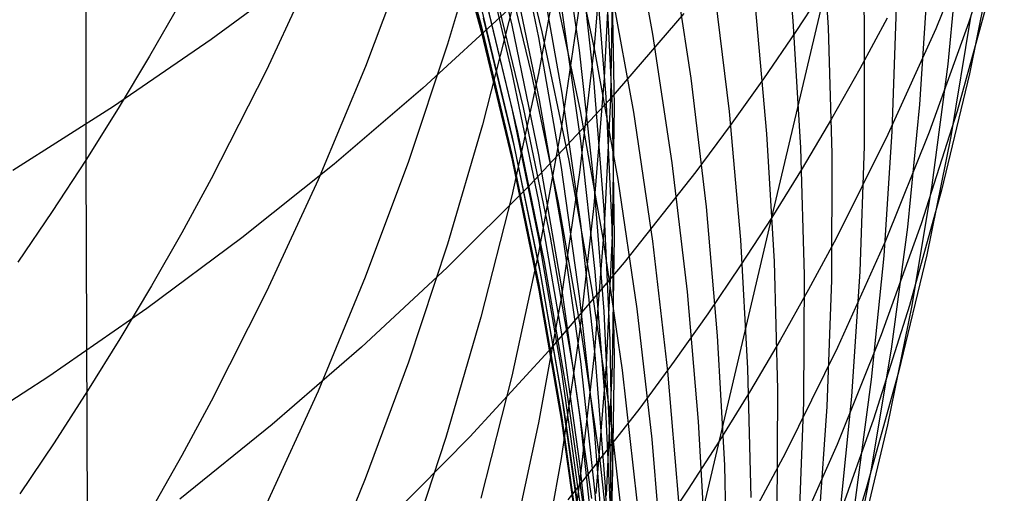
# Model space of a CAD drawing. Extents: x -383 to 1849, y -1185 to -529.
# Tile 257 of 656: x 221.06 to 224.7, y -1102 to -1100.25. Entities that reach past the tile are written whole.
import ezdxf

# ---------------------------------------------------------------- set-up
doc = ezdxf.new("R2010")
doc.units = 0
doc.layers.add('PREDEFINITO', color=7, linetype='CONTINUOUS')

msp = doc.modelspace()

# ---------------------------------------------------------------- linework, layer by layer
at = {"layer": 'PREDEFINITO'}
for p, q in [((222.6317, -1099.8059, 578.2681), (222.7611, -1100.2785, 578.2622)), ((222.6324, -1099.8002, 574.9972), (222.7618, -1100.2723, 574.9733)), ((222.7611, -1099.7946, 584.931), (222.8753, -1100.2705, 584.9641)), ((223.871, -1099.7865, 553.6797), (223.9144, -1100.2551, 553.5363)), ((224.1639, -1099.7905, 550.1964), (224.1784, -1100.2544, 550.0324)), ((222.6324, -1099.8222, 576.6757), (222.762, -1100.294, 576.6557)), ((222.8706, -1099.823, 566.9592), (222.9862, -1100.2949, 566.8934)), ((222.875, -1099.838, 588.307), (222.9739, -1100.316, 588.3602)), ((223.3092, -1099.8324, 560.4152), (223.3959, -1100.3045, 560.3117)), ((224.016, -1099.8119, 551.9412), (224.0447, -1100.2789, 551.7873)), ((221.3005, -1099.8742, 621.7067), (221.3003, -1100.77, 620.0364)), ((223.2174, -1099.8816, 605.9033), (223.1794, -1100.3492, 606.0528)), ((224.696, -1099.8482, 537.0775), (224.5647, -1100.26, 536.8483)), ((222.767, -1099.9041, 613.5489), (222.6378, -1100.3413, 613.7277)), ((223.0557, -1099.883, 593.4268), (223.1241, -1100.3629, 593.5102)), ((223.0802, -1099.8922, 563.6957), (223.1811, -1100.3649, 563.6112)), ((224.6033, -1099.8881, 535.0232), (224.4423, -1100.2845, 534.7877)), ((222.7607, -1099.9638, 583.2299), (222.8748, -1100.4403, 583.2543)), ((222.8323, -1099.9757, 568.5542), (222.9474, -1100.4487, 568.4972)), ((223.1243, -1099.9896, 595.1784), (223.1775, -1100.4699, 595.2716)), ((224.5307, -1099.9657, 544.7116), (224.4869, -1100.4151, 544.517)), ((222.1588, -1100.0278, 617.6149), (221.9687, -1100.4367, 617.8013)), ((222.4936, -1099.9996, 615.5765), (222.334, -1100.4236, 615.7599)), ((223.0578, -1099.9948, 609.7052), (222.9741, -1100.4499, 609.8707)), ((223.24, -1099.9945, 604.0936), (223.2172, -1100.466, 604.2342)), ((223.4655, -1099.9935, 558.7122), (223.5372, -1100.4665, 558.5983)), ((224.6548, -1100.0175, 540.9149), (224.5671, -1100.451, 540.7017)), ((222.9762, -1100.0428, 590.0261), (223.0601, -1100.5224, 590.0897)), ((223.1842, -1100.0567, 596.9405), (223.2226, -1100.5363, 597.0432)), ((222.1136, -1100.0668, 523.6865), (221.7635, -1100.3238, 523.4589)), ((222.8027, -1100.1008, 570.1528), (222.9173, -1100.5753, 570.1045)), ((222.877, -1100.0681, 586.6424), (222.9762, -1100.5467, 586.6854)), ((223.2232, -1100.0936, 598.7141), (223.2464, -1100.5721, 598.8264)), ((223.2479, -1100.0668, 602.2925), (223.2402, -1100.5415, 602.4239)), ((223.2456, -1100.0956, 600.4976), (223.2535, -1100.5724, 600.6195)), ((222.7609, -1100.1016, 581.535), (222.875, -1100.5784, 581.5511)), ((223.0275, -1100.1126, 565.2919), (223.1279, -1100.5873, 565.2162)), ((223.239, -1100.1178, 562.0096), (223.325, -1100.5922, 561.9149)), ((223.6215, -1100.1173, 556.998), (223.6786, -1100.5901, 556.8738)), ((223.8363, -1100.9811, 532.2366), (224.0415, -1100.117, 530.6326)), ((224.0415, -1100.117, 530.6326), (223.9257, -1100.2939, 530.5116)), ((224.4125, -1100.1083, 546.4894), (224.3829, -1100.5636, 546.3043)), ((224.6383, -1100.1672, 538.8923), (224.5211, -1100.5882, 538.671)), ((221.6482, -1100.1907, 619.7582), (221.536, -1100.3857, 619.8519)), ((222.7627, -1100.2073, 579.8436), (222.8771, -1100.684, 579.8502)), ((222.8808, -1100.1947, 611.7065), (222.7669, -1100.6395, 611.8783)), ((222.7816, -1100.1909, 571.7535), (222.896, -1100.6663, 571.7141)), ((223.126, -1100.1928, 607.877), (223.0575, -1100.6538, 608.0344)), ((223.7746, -1100.2009, 555.2734), (223.8174, -1100.6721, 555.139)), ((224.2959, -1100.2038, 548.2636), (224.2806, -1100.6638, 548.0884)), ((222.8636, -1100.2132, 525.996), (222.5471, -1100.5036, 525.761)), ((222.7691, -1100.2444, 573.3508), (222.8836, -1100.7201, 573.3206)), ((223.0603, -1100.2169, 591.7603), (223.129, -1100.6978, 591.834)), ((223.5117, -1100.2273, 528.3152), (223.2335, -1100.5492, 528.0759)), ((224.2632, -1100.2447, 532.7108), (224.1622, -1100.4316, 532.5913)), ((224.5712, -1100.2411, 542.7166), (224.4977, -1100.6819, 542.5123)), ((222.7611, -1100.2785, 578.2622), (222.8753, -1100.7555, 578.2562)), ((222.7618, -1100.2723, 574.9733), (222.876, -1100.7488, 574.9492)), ((222.8753, -1100.2705, 584.9641), (222.9742, -1100.7503, 584.9975)), ((223.9144, -1100.2551, 553.5363), (223.9426, -1100.7245, 553.3916)), ((224.0447, -1100.2789, 551.7873), (224.0582, -1100.7462, 551.6322)), ((224.1784, -1100.2544, 550.0324), (224.1778, -1100.718, 549.8672)), ((224.5647, -1100.26, 536.8483), (224.4181, -1100.6667, 536.6202)), ((222.762, -1100.294, 576.6557), (222.8763, -1100.7702, 576.6356)), ((222.9739, -1100.316, 588.3602), (223.0577, -1100.7973, 588.4138)), ((222.9862, -1100.2949, 566.8934), (223.0865, -1100.7705, 566.8267)), ((223.3959, -1100.3045, 560.3117), (223.4674, -1100.7793, 560.2069)), ((223.9257, -1100.2939, 530.5116), (223.8061, -1100.4688, 530.3914)), ((224.4423, -1100.2845, 534.7877), (224.266, -1100.6748, 534.5537)), ((221.7635, -1100.3238, 523.4589), (221.4027, -1100.5708, 523.2364)), ((222.6378, -1100.3413, 613.7277), (222.4935, -1100.774, 613.9048)), ((223.1794, -1100.3492, 606.0528), (223.1262, -1100.8153, 606.2017)), ((221.536, -1100.3857, 619.8519), (221.4201, -1100.5788, 619.9446)), ((223.1241, -1100.3629, 593.5102), (223.1774, -1100.8449, 593.5939)), ((223.1811, -1100.3649, 563.6112), (223.2668, -1100.8408, 563.5256)), ((222.334, -1100.4236, 615.7599), (222.1592, -1100.8422, 615.9408)), ((224.4869, -1100.4151, 544.517), (224.4279, -1100.8623, 544.322)), ((221.9687, -1100.4367, 617.8013), (221.7635, -1100.8391, 617.9849)), ((222.8748, -1100.4403, 583.2543), (222.9737, -1100.9207, 583.279)), ((222.9741, -1100.4499, 609.8707), (222.8752, -1100.9018, 610.0351)), ((222.9474, -1100.4487, 568.4972), (223.0473, -1100.9256, 568.4394)), ((224.1622, -1100.4316, 532.5913), (224.0574, -1100.6167, 532.4725)), ((224.5671, -1100.451, 540.7017), (224.4641, -1100.8808, 540.4886)), ((223.1775, -1100.4699, 595.2716), (223.2155, -1100.9518, 595.3651)), ((223.2172, -1100.466, 604.2342), (223.1792, -1100.9365, 604.3744)), ((223.5372, -1100.4665, 558.5983), (223.5937, -1100.9417, 558.4832)), ((223.8061, -1100.4688, 530.3914), (223.6829, -1100.6416, 530.2719)), ((222.5471, -1100.5036, 525.761), (222.2185, -1100.7846, 525.5303)), ((223.0601, -1100.5224, 590.0897), (223.1289, -1101.0048, 590.1536)), ((223.2226, -1100.5363, 597.0432), (223.2457, -1101.0169, 597.1462)), ((221.4027, -1100.5708, 523.2364), (221.0314, -1100.8077, 523.0192)), ((223.2335, -1100.5492, 528.0759), (222.9417, -1100.8623, 527.8402)), ((222.9762, -1100.5467, 586.6854), (223.0601, -1101.0286, 586.7288)), ((223.2402, -1100.5415, 602.4239), (223.2174, -1101.0157, 602.5551)), ((223.2535, -1100.5724, 600.6195), (223.2461, -1101.0492, 600.7414)), ((223.2464, -1100.5721, 598.8264), (223.2543, -1101.0511, 598.9389)), ((224.3829, -1100.5636, 546.3043), (224.338, -1101.0171, 546.1186)), ((221.4201, -1100.5788, 619.9446), (221.3003, -1100.77, 620.0364)), ((222.875, -1100.5784, 581.5511), (222.974, -1101.0591, 581.5674)), ((222.9173, -1100.5753, 570.1045), (223.0168, -1101.0537, 570.0556)), ((223.1279, -1100.5873, 565.2162), (223.213, -1101.0652, 565.1395)), ((223.325, -1100.5922, 561.9149), (223.3958, -1101.0694, 561.8191)), ((223.6786, -1100.5901, 556.8738), (223.7205, -1101.0644, 556.7484)), ((224.5211, -1100.5882, 538.671), (224.3887, -1101.0044, 538.4505)), ((222.7669, -1100.6395, 611.8783), (222.6377, -1101.0802, 612.0485)), ((223.6829, -1100.6416, 530.2719), (223.5559, -1100.8123, 530.1532)), ((224.0574, -1100.6167, 532.4725), (223.9488, -1100.7999, 532.3542)), ((222.896, -1100.6663, 571.7141), (222.9953, -1101.1455, 571.6742)), ((223.0575, -1100.6538, 608.0344), (222.9738, -1101.1121, 608.1909)), ((223.8174, -1100.6721, 555.139), (223.845, -1101.1444, 555.0034)), ((224.266, -1100.6748, 534.5537), (224.0743, -1101.0585, 534.3216)), ((224.2806, -1100.6638, 548.0884), (224.2501, -1101.1227, 547.9124)), ((224.4181, -1100.6667, 536.6202), (224.2563, -1101.0676, 536.3932)), ((224.4977, -1100.6819, 542.5123), (224.409, -1101.1195, 542.3079)), ((222.8771, -1100.684, 579.8502), (222.9763, -1101.1645, 579.8569)), ((223.129, -1100.6978, 591.834), (223.1826, -1101.1809, 591.9081)), ((224.1778, -1100.718, 549.8672), (224.1619, -1101.181, 549.7012)), ((222.8753, -1100.7555, 578.2562), (222.9743, -1101.2364, 578.2502)), ((222.876, -1100.7488, 574.9492), (222.975, -1101.2291, 574.9248)), ((222.8836, -1100.7201, 573.3206), (222.983, -1101.1997, 573.29)), ((222.9742, -1100.7503, 584.9975), (223.0579, -1101.2334, 585.0311)), ((223.9426, -1100.7245, 553.3916), (223.9557, -1101.1944, 553.2457)), ((224.0582, -1100.7462, 551.6322), (224.0566, -1101.2134, 551.4761)), ((221.3003, -1100.77, 620.0364), (221.1767, -1100.9592, 620.1273)), ((221.3003, -1100.77, 620.0364), (221.3078, -1102.4509, 616.6363)), ((222.2185, -1100.7846, 525.5303), (221.878, -1101.056, 525.3043)), ((222.4935, -1100.774, 613.9048), (222.3339, -1101.2015, 614.0797)), ((222.8763, -1100.7702, 576.6356), (222.9755, -1101.2502, 576.6153)), ((223.0865, -1100.7705, 566.8267), (223.1716, -1101.2494, 566.7591)), ((223.4674, -1100.7793, 560.2069), (223.5238, -1101.2562, 560.101)), ((223.0577, -1100.7973, 588.4138), (223.1262, -1101.2813, 588.4677)), ((223.1262, -1100.8153, 606.2017), (223.0577, -1101.2792, 606.3501)), ((223.5559, -1100.8123, 530.1532), (223.2912, -1101.1474, 529.9181)), ((223.9488, -1100.7999, 532.3542), (223.8363, -1100.9811, 532.2366)), ((221.7635, -1100.8391, 617.9849), (221.6551, -1101.0377, 618.0754)), ((222.1592, -1100.8422, 615.9408), (221.9692, -1101.2547, 616.1192)), ((222.9417, -1100.8623, 527.8402), (222.6368, -1101.1663, 527.6083)), ((223.1774, -1100.8449, 593.5939), (223.2154, -1101.3286, 593.678)), ((223.2668, -1100.8408, 563.5256), (223.3374, -1101.3194, 563.4389)), ((224.4279, -1100.8623, 544.322), (224.3536, -1101.3068, 544.1267)), ((222.8752, -1100.9018, 610.0351), (222.7611, -1101.3502, 610.1982)), ((224.4641, -1100.8808, 540.4886), (224.3459, -1101.3063, 540.2761)), ((222.9737, -1100.9207, 583.279), (223.0574, -1101.4044, 583.3038)), ((223.0473, -1100.9256, 568.4394), (223.132, -1101.4057, 568.3808)), ((223.1792, -1100.9365, 604.3744), (223.1259, -1101.4054, 604.5142)), ((221.1767, -1100.9592, 620.1273), (221.0494, -1101.1463, 620.2172)), ((223.2155, -1100.9518, 595.3651), (223.2383, -1101.4348, 595.4588)), ((223.5937, -1100.9417, 558.4832), (223.635, -1101.4183, 558.3669)), ((223.1289, -1101.0048, 590.1536), (223.1825, -1101.4893, 590.2179)), ((223.4555, -1102.6046, 535.5027), (223.8363, -1100.9811, 532.2366)), ((223.8363, -1100.9811, 532.2366), (223.7199, -1101.1603, 532.1196)), ((224.3887, -1101.0044, 538.4505), (224.2409, -1101.4154, 538.2309)), ((221.6551, -1101.0377, 618.0754), (221.543, -1101.2345, 618.1652)), ((223.0601, -1101.0286, 586.7288), (223.1288, -1101.5133, 586.7724)), ((223.2174, -1101.0157, 602.5551), (223.1793, -1101.4889, 602.686)), ((223.2457, -1101.0169, 597.1462), (223.2536, -1101.4981, 597.2493)), ((224.338, -1101.0171, 546.1186), (224.278, -1101.4684, 545.9325)), ((221.878, -1101.056, 525.3043), (221.5263, -1101.3176, 525.083)), ((222.6377, -1101.0802, 612.0485), (222.4933, -1101.5163, 612.2169)), ((222.974, -1101.0591, 581.5674), (223.0577, -1101.5431, 581.5837)), ((223.0168, -1101.0537, 570.0556), (223.101, -1101.5354, 570.0061)), ((223.213, -1101.0652, 565.1395), (223.283, -1101.5457, 565.0619)), ((223.2461, -1101.0492, 600.7414), (223.2236, -1101.5254, 600.8631)), ((223.2543, -1101.0511, 598.9389), (223.247, -1101.5302, 599.0514)), ((223.3958, -1101.0694, 561.8191), (223.4514, -1101.5486, 561.7223)), ((223.7205, -1101.0644, 556.7484), (223.7471, -1101.5397, 556.6219)), ((224.0743, -1101.0585, 534.3216), (223.9727, -1101.2477, 534.2062)), ((224.2563, -1101.0676, 536.3932), (224.0791, -1101.4623, 536.1677)), ((222.9738, -1101.1121, 608.1909), (222.8749, -1101.5672, 608.3464)), ((224.409, -1101.1195, 542.3079), (224.3051, -1101.5533, 542.1038)), ((222.9953, -1101.1455, 571.6742), (223.0793, -1101.628, 571.6339)), ((223.2912, -1101.1474, 529.9181), (223.0126, -1101.4738, 529.6864)), ((223.845, -1101.1444, 555.0034), (223.8575, -1101.617, 554.8668)), ((224.2501, -1101.1227, 547.9124), (224.2044, -1101.5798, 547.7358)), ((222.6368, -1101.1663, 527.6083), (222.3192, -1101.4611, 527.3804)), ((222.9763, -1101.1645, 579.8569), (223.0602, -1101.6484, 579.8637)), ((223.1826, -1101.1809, 591.9081), (223.2209, -1101.6657, 591.9824)), ((223.7199, -1101.1603, 532.1196), (223.5998, -1101.3375, 532.0034)), ((224.1619, -1101.181, 549.7012), (224.1309, -1101.6428, 549.5345)), ((222.3339, -1101.2015, 614.0797), (222.1591, -1101.6235, 614.2524)), ((222.975, -1101.2291, 574.9248), (223.0588, -1101.7128, 574.9002)), ((222.983, -1101.1997, 573.29), (223.0671, -1101.6826, 573.2592)), ((223.9557, -1101.1944, 553.2457), (223.9535, -1101.6642, 553.099)), ((224.0566, -1101.2134, 551.4761), (224.0398, -1101.6799, 551.3192)), ((221.543, -1101.2345, 618.1652), (221.427, -1101.4294, 618.2541)), ((221.9692, -1101.2547, 616.1192), (221.7639, -1101.6606, 616.2947)), ((222.9743, -1101.2364, 578.2502), (223.058, -1101.7206, 578.2442)), ((222.9755, -1101.2502, 576.6153), (223.0594, -1101.7336, 576.5948)), ((223.0579, -1101.2334, 585.0311), (223.1264, -1101.7192, 585.065)), ((223.1716, -1101.2494, 566.7591), (223.2415, -1101.731, 566.6907)), ((223.5238, -1101.2562, 560.101), (223.5649, -1101.7346, 559.994)), ((223.9727, -1101.2477, 534.2062), (223.8673, -1101.435, 534.0914)), ((223.0577, -1101.2792, 606.3501), (222.974, -1101.7405, 606.4975)), ((223.1262, -1101.2813, 588.4677), (223.1795, -1101.7675, 588.5219)), ((221.5263, -1101.3176, 525.083), (221.1637, -1101.5691, 524.8667)), ((223.2154, -1101.3286, 593.678), (223.2382, -1101.8133, 593.7622)), ((223.3374, -1101.3194, 563.4389), (223.3928, -1101.8001, 563.3513)), ((223.5998, -1101.3375, 532.0034), (223.476, -1101.5125, 531.8878)), ((224.3459, -1101.3063, 540.2761), (224.2124, -1101.727, 540.0642)), ((224.3536, -1101.3068, 544.1267), (224.2641, -1101.748, 543.9315)), ((222.7611, -1101.3502, 610.1982), (222.6318, -1101.7944, 610.3598)), ((223.0574, -1101.4044, 583.3038), (223.1258, -1101.8908, 583.3287)), ((223.1259, -1101.4054, 604.5142), (223.0575, -1101.8721, 604.6534)), ((223.132, -1101.4057, 568.3808), (223.2015, -1101.8885, 568.3217)), ((221.427, -1101.4294, 618.2541), (221.3073, -1101.6224, 618.3421)), ((223.2383, -1101.4348, 595.4588), (223.2459, -1101.9184, 595.5526)), ((223.635, -1101.4183, 558.3669), (223.6611, -1101.896, 558.2496)), ((223.8673, -1101.435, 534.0914), (223.7579, -1101.6204, 533.9772)), ((224.2409, -1101.4154, 538.2309), (224.0778, -1101.8206, 538.0126)), ((222.3192, -1101.4611, 527.3804), (221.9894, -1101.7465, 527.1568)), ((223.0126, -1101.4738, 529.6864), (222.7203, -1101.7913, 529.4583)), ((224.0791, -1101.4623, 536.1677), (223.8866, -1101.8504, 535.944)), ((224.278, -1101.4684, 545.9325), (224.2028, -1101.9169, 545.7462)), ((222.4933, -1101.5163, 612.2169), (222.3336, -1101.9473, 612.3833)), ((223.1793, -1101.4889, 602.686), (223.1261, -1101.9604, 602.8165)), ((223.1288, -1101.5133, 586.7724), (223.1823, -1102.0001, 586.8161)), ((223.1825, -1101.4893, 590.2179), (223.2208, -1101.9755, 590.2823)), ((223.2536, -1101.4981, 597.2493), (223.2462, -1101.9793, 597.3524)), ((223.476, -1101.5125, 531.8878), (223.3485, -1101.6855, 531.773)), ((223.0577, -1101.5431, 581.5837), (223.1262, -1102.0298, 581.6002)), ((223.101, -1101.5354, 570.0061), (223.17, -1102.0198, 569.9561)), ((223.2236, -1101.5254, 600.8631), (223.1857, -1102.0006, 600.9846)), ((223.247, -1101.5302, 599.0514), (223.2244, -1102.0087, 599.1637)), ((223.283, -1101.5457, 565.0619), (223.3377, -1102.0284, 564.9835)), ((223.4514, -1101.5486, 561.7223), (223.4918, -1102.0295, 561.6245)), ((223.7471, -1101.5397, 556.6219), (223.7586, -1102.0154, 556.4944)), ((224.3051, -1101.5533, 542.1038), (224.1859, -1101.9828, 541.9001)), ((221.1637, -1101.5691, 524.8667), (220.7908, -1101.8105, 524.6556)), ((222.8749, -1101.5672, 608.3464), (222.7608, -1102.0188, 608.5006)), ((224.2044, -1101.5798, 547.7358), (224.1436, -1102.0346, 547.5589)), ((221.3073, -1101.6224, 618.3421), (221.1837, -1101.8134, 618.4292)), ((222.1591, -1101.6235, 614.2524), (221.9691, -1102.0395, 614.4225)), ((223.0793, -1101.628, 571.6339), (223.1481, -1102.1133, 571.5931)), ((223.7579, -1101.6204, 533.9772), (223.6448, -1101.8039, 533.8636)), ((223.8575, -1101.617, 554.8668), (223.8547, -1102.0896, 554.7293)), ((221.7639, -1101.6606, 616.2947), (221.6556, -1101.861, 616.3813)), ((223.0602, -1101.6484, 579.8637), (223.1289, -1102.1349, 579.8705)), ((223.2209, -1101.6657, 591.9824), (223.2439, -1102.1515, 592.0569)), ((223.9535, -1101.6642, 553.099), (223.9362, -1102.1333, 552.9514)), ((224.1309, -1101.6428, 549.5345), (224.0846, -1102.1029, 549.3672)), ((223.0671, -1101.6826, 573.2592), (223.136, -1102.1682, 573.228)), ((223.3485, -1101.6855, 531.773), (223.0827, -1102.025, 531.5458)), ((224.0398, -1101.6799, 551.3192), (224.0077, -1102.1453, 551.1616)), ((223.058, -1101.7206, 578.2442), (223.1265, -1102.2076, 578.2381)), ((223.0588, -1101.7128, 574.9002), (223.1273, -1102.1992, 574.8754)), ((223.0594, -1101.7336, 576.5948), (223.1282, -1102.2197, 576.5742)), ((223.1264, -1101.7192, 585.065), (223.1797, -1102.2072, 585.099)), ((223.2415, -1101.731, 566.6907), (223.2962, -1102.2147, 566.6216)), ((223.5649, -1101.7346, 559.994), (223.5908, -1102.2141, 559.8861)), ((224.2124, -1101.727, 540.0642), (224.0637, -1102.1424, 539.8533)), ((221.9894, -1101.7465, 527.1568), (221.6478, -1102.0221, 526.9376)), ((222.974, -1101.7405, 606.4975), (222.8751, -1102.1986, 606.644)), ((223.1795, -1101.7675, 588.5219), (223.2176, -1102.2553, 588.5762)), ((224.2641, -1101.748, 543.9315), (224.1593, -1102.1854, 543.7365)), ((222.7203, -1101.7913, 529.4583), (222.415, -1102.0996, 529.2339)), ((222.6318, -1101.7944, 610.3598), (222.4872, -1102.234, 610.5196)), ((223.3928, -1101.8001, 563.3513), (223.433, -1102.2824, 563.2629)), ((223.6448, -1101.8039, 533.8636), (223.5278, -1101.9854, 533.7507)), ((221.1837, -1101.8134, 618.4292), (221.0565, -1102.0024, 618.5154)), ((223.2382, -1101.8133, 593.7622), (223.2458, -1102.2986, 593.8465)), ((224.0778, -1101.8206, 538.0126), (223.8994, -1102.2197, 537.7956)), ((221.6556, -1101.861, 616.3813), (221.5434, -1102.0595, 616.4671)), ((223.0575, -1101.8721, 604.6534), (222.9738, -1102.3363, 604.7917)), ((223.8866, -1101.8504, 535.944), (223.7846, -1102.0418, 535.8328)), ((223.1258, -1101.8908, 583.3287), (223.179, -1102.3795, 583.3538)), ((223.2015, -1101.8885, 568.3217), (223.2558, -1102.3735, 568.2619)), ((223.2459, -1101.9184, 595.5526), (223.2383, -1102.402, 595.6464)), ((223.6611, -1101.896, 558.2496), (223.6721, -1102.3741, 558.1315)), ((224.2028, -1101.9169, 545.7462), (224.1124, -1102.3622, 545.56)), ((222.3336, -1101.9473, 612.3833), (222.1587, -1102.3726, 612.5476)), ((223.1261, -1101.9604, 602.8165), (223.0576, -1102.4298, 602.9464)), ((223.2208, -1101.9755, 590.2823), (223.244, -1102.4628, 590.3469)), ((223.2462, -1101.9793, 597.3524), (223.2237, -1102.4599, 597.4554)), ((223.5278, -1101.9854, 533.7507), (223.407, -1102.1648, 533.6384)), ((224.1859, -1101.9828, 541.9001), (224.0514, -1102.4075, 541.6971)), ((223.1823, -1102.0001, 586.8161), (223.2206, -1102.4886, 586.8601))]:
    msp.add_line(p, q, dxfattribs=at)

doc.saveas('drawing.dxf')
